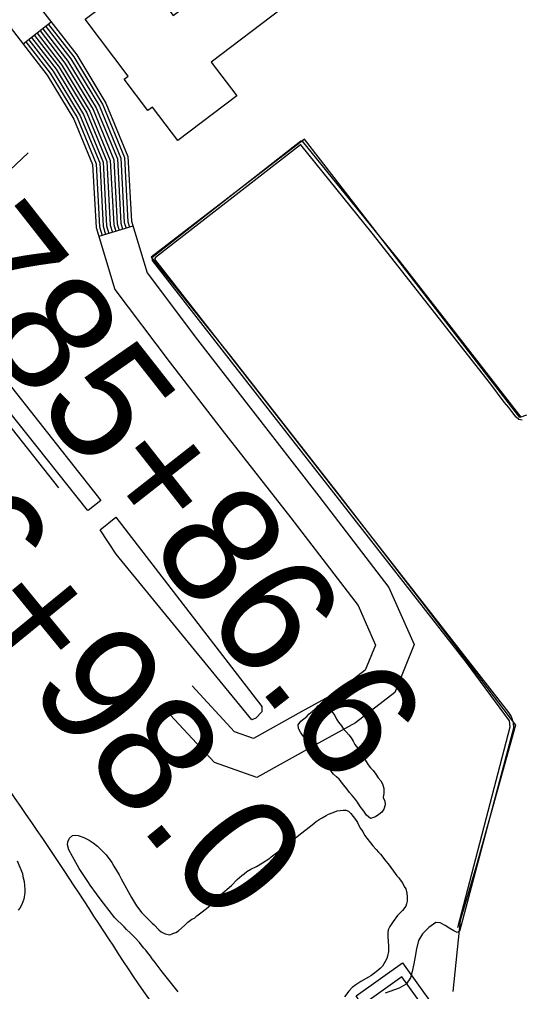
# Model space of a CAD drawing. Extents: x 3892998 to 3931244, y 278583 to 304547.
# Drawn here: x 3912038 to 3912460, y 284493 to 285311 of the extents above; entities that cross this region are included whole.
import ezdxf

# ---------------------------------------------------------------- set-up
doc = ezdxf.new("R2010")
doc.units = 0
for name, color, linetype in [('V-BLDG-OTLN', 7, 'Continuous'), ('V-CHAN-DOCK', 7, 'Continuous'), ('V-RIVR-EDGE', 7, 'Continuous'), ('V-ROAD-CNTR', 7, 'Continuous'), ('V-RRAP-FSHR', 7, 'Continuous'), ('V-SITE-VEGE', 7, 'Continuous'), ('V-SURV-IDEN', 7, 'Continuous'), ('V-TOPO-SHOR', 7, 'Continuous')]:
    doc.layers.add(name, color=color, linetype=linetype)

msp = doc.modelspace()

# ---------------------------------------------------------------- linework, layer by layer
at = {"layer": 'V-BLDG-OTLN'}
msp.add_lwpolyline([(3912257.95, 285320), (3912198.8, 285275.3), (3912220.33, 285246.82), (3912170.67, 285209.3), (3912149.41, 285237.44), (3912145.6, 285234.57), (3912125.58, 285261.07), (3912128.91, 285263.59), (3912092.73, 285311.47), (3912141.33, 285348.2), (3912166.73, 285314.59), (3912227.4, 285360.43)], close=True, dxfattribs=at)
at = {"layer": 'V-CHAN-DOCK'}
msp.add_lwpolyline([(3912320.65, 284489.64), (3912359.68, 284517.59), (3912398.69, 284463.12), (3912396.27, 284461.39), (3912403.53, 284451.25), (3912399.97, 284448.7), (3912359.08, 284505.81), (3912325.7, 284481.91), (3912320.65, 284489.64)], dxfattribs=at)
at = {"layer": 'V-RIVR-EDGE'}
for p, q in [((3912277.15, 285210.45), (3912148.21, 285111.22)), ((3912458.2, 284976.42), (3912277.15, 285210.45)), ((3912148.21, 285111.22), (3912215.02, 285028.01)), ((3912215.02, 285028.01), (3912304.09, 284913.67)), ((3912464.03, 284978.35), (3912458.2, 284976.42)), ((3912304.09, 284913.67), (3912378.64, 284817.33)), ((3912378.64, 284817.33), (3912454.64, 284717.58)), ((3912454.64, 284717.58), (3912421.81, 284599.66)), ((3912421.81, 284599.66), (3912408.1, 284553.07)), ((3912408.1, 284553.07), (3912402.12, 284493.35))]:
    msp.add_line(p, q, dxfattribs=at)
at = {"layer": 'V-ROAD-CNTR'}
for p, q in [((3912064.38, 285308.81), (3912040.67, 285290.43)), ((3912016.32, 285172.21), (3912045, 285199.04)), ((3912132.96, 285137.24), (3912104.26, 285128.5)), ((3912070.73, 284917.06), (3911932.24, 285092.14))]:
    msp.add_line(p, q, dxfattribs=at)
for points in [[(3912010.93, 285362.89), (3912049.84, 285327.56), (3912085.71, 285281.31), (3912110.26, 285240.81), (3912128.79, 285195.81), (3912131.71, 285141.35), (3912144.94, 285097.9), (3912187.37, 285041.74), (3912231.74, 284984.11), (3912289.43, 284910.2), (3912348.28, 284833.4), (3912369.36, 284785.32), (3912353.14, 284744.97), (3912320.02, 284719.38), (3912289.1, 284702.41), (3912237.07, 284673.44), (3912201.45, 284686.1), (3912160.73, 284730.09)], [(3911990.76, 285340.68), (3912027.74, 285307.1), (3912060.95, 285264.29), (3912083.4, 285227.24), (3912099.11, 285189.11), (3912101.95, 285136.1), (3912117.8, 285084.07), (3912163.52, 285023.55), (3912208.03, 284965.73), (3912265.7, 284891.84), (3912322.26, 284818.03), (3912336.82, 284784.81), (3912328.35, 284763.72), (3912303.54, 284744.55), (3912274.58, 284728.67), (3912234.33, 284706.25), (3912218.45, 284711.89), (3912182.75, 284750.47)], [(3912054.9, 285301.46), (3912075.8, 285274.5), (3912099.51, 285235.38), (3912116.92, 285193.13), (3912119.81, 285139.25), (3912121.48, 285133.74)], [(3912057.27, 285303.3), (3912078.28, 285276.21), (3912102.2, 285236.74), (3912119.89, 285193.8), (3912122.78, 285139.78), (3912124.35, 285134.62)], [(3912059.64, 285305.14), (3912080.76, 285277.91), (3912104.89, 285238.09), (3912122.85, 285194.47), (3912125.76, 285140.3), (3912127.22, 285135.49)], [(3912062.01, 285306.98), (3912083.23, 285279.61), (3912107.57, 285239.45), (3912125.82, 285195.14), (3912128.73, 285140.83), (3912130.09, 285136.37)], [(3912045.41, 285294.1), (3912065.9, 285267.69), (3912088.77, 285229.95), (3912105.04, 285190.45), (3912107.9, 285137.15), (3912110, 285130.25)], [(3912047.78, 285295.94), (3912068.38, 285269.4), (3912091.46, 285231.31), (3912108.01, 285191.12), (3912110.88, 285137.68), (3912112.87, 285131.12)], [(3912050.16, 285297.78), (3912070.85, 285271.1), (3912094.14, 285232.66), (3912110.98, 285191.79), (3912113.85, 285138.2), (3912115.74, 285132)], [(3912052.52, 285299.62), (3912073.33, 285272.8), (3912096.83, 285234.02), (3912113.95, 285192.46), (3912116.83, 285138.73), (3912118.61, 285132.87)], [(3912043.04, 285292.27), (3912063.42, 285265.99), (3912086.08, 285228.6), (3912102.08, 285189.78), (3912104.92, 285136.63), (3912107.13, 285129.37)]]:
    msp.add_lwpolyline(points, dxfattribs=at)
msp.add_spline([(3911710.91, 285012.55), (3911767.75, 284969.4), (3911821.57, 284918.81), (3911884.37, 284853.05), (3911950.99, 284771.62), (3912001.08, 284702.39), (3912075, 284595.07), (3912141.79, 284493.5), (3912210.24, 284397.37), (3912244.8, 284346.66), (3912272.8, 284294.96), (3912279.9, 284279.29)], degree=3, dxfattribs=at)
at = {"layer": 'V-RRAP-FSHR'}
msp.add_lwpolyline([(3912459.33, 284976.71), (3912357.28, 285107.77), (3912275.5, 285208.84), (3912274.13, 285208.84), (3912148.87, 285110.53), (3912149.06, 285108.37), (3912250.43, 284978.68), (3912413.1, 284770.24), (3912449.32, 284720.98), (3912449.81, 284715.67), (3912405.92, 284547.07)], dxfattribs=at)
at = {"layer": 'V-SITE-VEGE'}
for p, q in [((3912287.07, 284636.37), (3912289.63, 284638.14)), ((3912289.63, 284638.14), (3912292.2, 284639.53)), ((3912292.2, 284639.53), (3912295.56, 284641.5)), ((3912295.56, 284641.5), (3912297.53, 284642.49)), ((3912297.53, 284642.49), (3912301.28, 284644.07)), ((3912301.28, 284644.07), (3912304.83, 284645.26)), ((3912304.83, 284645.26), (3912309.77, 284646.05)), ((3912309.77, 284646.05), (3912312.14, 284645.86)), ((3912312.14, 284645.86), (3912314.12, 284645.07)), ((3912314.12, 284645.07), (3912316.29, 284643.09)), ((3912316.29, 284643.09), (3912320.04, 284638.16)), ((3912320.04, 284638.16), (3912321.82, 284635.59)), ((3912272.46, 284624.91), (3912283.71, 284633.6)), ((3912283.71, 284633.6), (3912287.07, 284636.37)), ((3912321.82, 284635.59), (3912324.19, 284630.85)), ((3912324.19, 284630.85), (3912326.17, 284627.89)), ((3912078.15, 284619.29), (3912079.73, 284622.45)), ((3912079.73, 284622.45), (3912082.1, 284624.62)), ((3912082.1, 284624.62), (3912084.27, 284625.02)), ((3912084.27, 284625.02), (3912087.03, 284624.62)), ((3912087.03, 284624.62), (3912091.77, 284623.05)), ((3912091.77, 284623.05), (3912096.31, 284620.68)), ((3912266.73, 284620.16), (3912272.46, 284624.91)), ((3912326.17, 284627.89), (3912327.75, 284624.93)), ((3912327.75, 284624.93), (3912334.67, 284616.04)), ((3912077.95, 284616.92), (3912078.15, 284619.29)), ((3912079.14, 284612.58), (3912077.95, 284616.92)), ((3912096.31, 284620.68), (3912099.48, 284618.51)), ((3912099.48, 284618.51), (3912103.23, 284615.55)), ((3912103.23, 284615.55), (3912106.39, 284612.59)), ((3912255.88, 284611.67), (3912259.43, 284614.63)), ((3912259.43, 284614.63), (3912266.73, 284620.16)), ((3912334.67, 284616.04), (3912337.63, 284612.89)), ((3912082.1, 284607.05), (3912079.14, 284612.58)), ((3912083.69, 284604.48), (3912082.1, 284607.05)), ((3912106.39, 284612.59), (3912110.54, 284608.44)), ((3912110.54, 284608.44), (3912115.28, 284601.93)), ((3912247.19, 284604.95), (3912249.36, 284606.73)), ((3912249.36, 284606.73), (3912255.88, 284611.67)), ((3912337.63, 284612.89), (3912339.41, 284610.72)), ((3912339.41, 284610.72), (3912341.19, 284608.94)), ((3912341.19, 284608.94), (3912345.53, 284603.02)), ((3912087.83, 284596.98), (3912083.69, 284604.48)), ((3912115.28, 284601.93), (3912117.06, 284598.97)), ((3912117.06, 284598.97), (3912121.41, 284591.47)), ((3912232.19, 284596.25), (3912236.93, 284598.62)), ((3912236.93, 284598.62), (3912242.06, 284601.59)), ((3912242.06, 284601.59), (3912247.19, 284604.95)), ((3912345.53, 284603.02), (3912347.51, 284600.85)), ((3912347.51, 284600.85), (3912349.88, 284597.69)), ((3912349.88, 284597.69), (3912352.06, 284594.53)), ((3912089.61, 284594.22), (3912087.83, 284596.98)), ((3912095.74, 284585.14), (3912089.61, 284594.22)), ((3912121.41, 284591.47), (3912122.99, 284588.31)), ((3912220.73, 284587.56), (3912224.49, 284590.92)), ((3912224.49, 284590.92), (3912226.66, 284592.5)), ((3912226.66, 284592.5), (3912228.83, 284594.28)), ((3912228.83, 284594.28), (3912232.19, 284596.25)), ((3912352.06, 284594.53), (3912355.02, 284590.78)), ((3912355.02, 284590.78), (3912356.6, 284589)), ((3912356.6, 284589), (3912357.78, 284587.23)), ((3912096.92, 284582.77), (3912095.74, 284585.14)), ((3912102.26, 284575.46), (3912096.92, 284582.77)), ((3912122.99, 284588.31), (3912131.88, 284572.51)), ((3912206.72, 284574.72), (3912215.8, 284582.62)), ((3912215.8, 284582.62), (3912220.73, 284587.56)), ((3912357.78, 284587.23), (3912359.56, 284584.86)), ((3912359.56, 284584.86), (3912361.14, 284581.7)), ((3912361.14, 284581.7), (3912362.33, 284579.72)), ((3912104.63, 284572.5), (3912102.26, 284575.46)), ((3912200.6, 284568.59), (3912206.72, 284574.72)), ((3912362.33, 284579.72), (3912363.32, 284576.17)), ((3912363.32, 284576.17), (3912363.52, 284573.01)), ((3912363.52, 284573.01), (3912363.52, 284569.26)), ((3912108.19, 284567.76), (3912104.63, 284572.5)), ((3912113.13, 284561.64), (3912108.19, 284567.76)), ((3912131.88, 284572.51), (3912136.03, 284565.6)), ((3912136.03, 284565.6), (3912140.58, 284559.48)), ((3912194.88, 284563.26), (3912198.43, 284566.22)), ((3912198.43, 284566.22), (3912200.6, 284568.59)), ((3912362.54, 284565.11), (3912359.57, 284561.55)), ((3912363.12, 284567.08), (3912362.54, 284565.11)), ((3912363.52, 284569.26), (3912363.12, 284567.08)), ((3912117.87, 284555.33), (3912113.13, 284561.64)), ((3912140.58, 284559.48), (3912149.27, 284550.8)), ((3912184.81, 284555.16), (3912186.79, 284556.94)), ((3912186.79, 284556.94), (3912190.14, 284559.7)), ((3912190.14, 284559.7), (3912194.88, 284563.26)), ((3912355.43, 284557.21), (3912351.68, 284552.27)), ((3912359.57, 284561.55), (3912355.43, 284557.21)), ((3912125.57, 284547.83), (3912117.87, 284555.33)), ((3912149.27, 284550.8), (3912150.85, 284549.42)), ((3912150.85, 284549.42), (3912154.8, 284545.27)), ((3912171.19, 284544.49), (3912176.72, 284549.23)), ((3912176.72, 284549.23), (3912179.09, 284551.6)), ((3912179.09, 284551.6), (3912182.64, 284554.17)), ((3912182.64, 284554.17), (3912184.81, 284555.16)), ((3912348.92, 284548.12), (3912347.73, 284545.36)), ((3912351.68, 284552.27), (3912348.92, 284548.12)), ((3912127.55, 284545.65), (3912125.57, 284547.83)), ((3912130.71, 284542.69), (3912127.55, 284545.65)), ((3912132.69, 284540.72), (3912130.71, 284542.69)), ((3912134.46, 284538.75), (3912132.69, 284540.72)), ((3912154.8, 284545.27), (3912156.78, 284543.69)), ((3912156.78, 284543.69), (3912160.13, 284541.92)), ((3912160.13, 284541.92), (3912163.89, 284541.13)), ((3912163.89, 284541.13), (3912166.65, 284542.12)), ((3912166.65, 284542.12), (3912169.02, 284543.11)), ((3912169.02, 284543.11), (3912171.19, 284544.49)), ((3912347.73, 284545.36), (3912347.34, 284542.79)), ((3912347.34, 284542.79), (3912347.34, 284539.43)), ((3912138.61, 284534.6), (3912134.46, 284538.75)), ((3912140, 284532.63), (3912138.61, 284534.6)), ((3912142.17, 284529.86), (3912140, 284532.63)), ((3912347.34, 284539.43), (3912347.93, 284531.73)), ((3912347.93, 284531.73), (3912347.94, 284526.99)), ((3912143.75, 284528.09), (3912142.17, 284529.86)), ((3912145.13, 284526.11), (3912143.75, 284528.09)), ((3912147.7, 284523.15), (3912145.13, 284526.11)), ((3912347.94, 284526.99), (3912347.15, 284523.24)), ((3912149.08, 284520.98), (3912147.7, 284523.15)), ((3912150.86, 284518.81), (3912149.08, 284520.98)), ((3912157.58, 284509.92), (3912150.86, 284518.81)), ((3912344.98, 284518.5), (3912342.81, 284514.75)), ((3912346.36, 284521.26), (3912344.98, 284518.5)), ((3912347.15, 284523.24), (3912346.36, 284521.26)), ((3912171.02, 284493.15), (3912157.58, 284509.92)), ((3912337.48, 284510), (3912332.94, 284506.45)), ((3912339.06, 284511.39), (3912337.48, 284510)), ((3912340.83, 284512.77), (3912339.06, 284511.39)), ((3912342.81, 284514.75), (3912340.83, 284512.77)), ((3912320.3, 284499.14), (3912317.34, 284496.77)), ((3912324.65, 284501.9), (3912320.3, 284499.14)), ((3912330.96, 284505.46), (3912324.65, 284501.9)), ((3912332.94, 284506.45), (3912330.96, 284505.46)), ((3912314.58, 284493.6), (3912311.02, 284488.86)), ((3912317.34, 284496.77), (3912314.58, 284493.6))]:
    msp.add_line(p, q, dxfattribs=at)
msp.add_lwpolyline([(3912035.68, 284603.45), (3912040.03, 284592.59), (3912040.42, 284590.22), (3912041.41, 284585.88), (3912042.01, 284579.16), (3912042.01, 284576.6), (3912041.22, 284571.07), (3912039.65, 284566.52), (3912037.87, 284563.56), (3912036.49, 284561.78)], dxfattribs=at)
at = {"layer": 'V-TOPO-SHOR'}
for points in [[(3912460.18, 284973.93), (3912457.43, 284974.72), (3912455.26, 284976.68), (3912451.72, 284981.4), (3912449.16, 284984.74), (3912445.03, 284989.27), (3912433.81, 285004.41), (3912334.02, 285131.24), (3912274.19, 285205.57), (3912274, 285205.57), (3912151.88, 285110.9), (3912151.1, 285109.52), (3912448.88, 284728.24), (3912451.05, 284724.7), (3912452.62, 284719.58), (3912453.02, 284714.86), (3912407.85, 284544.89), (3912407.46, 284544.1), (3912405.69, 284543.12), (3912402.93, 284544.3), (3912399.59, 284546.46), (3912395.46, 284549.01), (3912391.33, 284551.18), (3912387.59, 284551.57), (3912381.69, 284547.24), (3912376.58, 284541.92), (3912373.23, 284536.22), (3912371.47, 284529.33), (3912370.29, 284522.84), (3912369.11, 284516.74), (3912367.74, 284510.25), (3912366.36, 284504.94), (3912362.63, 284499.43), (3912356.93, 284496.08), (3912345.12, 284491.95)], [(3911939.34, 285097.32), (3911936.58, 285099.09), (3911934.8, 285100.87), (3911934.21, 285103.04), (3911934.01, 285106.2), (3911934.8, 285107.98), (3911935.79, 285109.16), (3911937.56, 285110.35), (3911939.53, 285111.53), (3911940.52, 285111.34), (3911949.41, 285105.02), (3912106.09, 284906.44), (3912095.43, 284897.94), (3912094.84, 284898.34), (3911968.78, 285056.65)], [(3912118.95, 284861.42), (3912105.51, 284881.76), (3912118.54, 284892.43), (3912241.43, 284733.12), (3912241.43, 284728.78), (3912236.3, 284723.25), (3912232.95, 284722.06), (3912118.95, 284861.42)], [(3912332.86, 284638.88), (3912329.32, 284641.83), (3912327.16, 284645.17), (3912324.2, 284648.91), (3912321.84, 284652.65), (3912319.28, 284655.99), (3912317.31, 284658.35), (3912315.15, 284660.91), (3912312.98, 284663.86), (3912310.43, 284667), (3912308.26, 284669.56), (3912306.29, 284671.92), (3912304.13, 284674.08), (3912301.77, 284676.24), (3912299.6, 284678.8), (3912296.85, 284681.36), (3912294.29, 284683.72), (3912291.93, 284686.27), (3912289.37, 284689.42), (3912287.2, 284692.57), (3912285.63, 284695.71), (3912283.46, 284698.66), (3912281.3, 284701.22), (3912279.53, 284703.97), (3912277.56, 284706.53), (3912275.59, 284709.08), (3912274.02, 284711.64), (3912272.24, 284714.59), (3912272.05, 284717.74), (3912274.21, 284720.69), (3912276.57, 284722.85), (3912279.12, 284724.82), (3912281.29, 284726.98), (3912283.84, 284728.95), (3912286.4, 284731.51), (3912288.76, 284733.88), (3912291.71, 284734.66), (3912294.86, 284733.09), (3912298, 284731.32), (3912300.37, 284728.96), (3912302.73, 284725.62), (3912304.3, 284722.47), (3912305.88, 284719.92), (3912308.24, 284716.77), (3912310.01, 284714.21), (3912312.37, 284711.85), (3912314.54, 284709.3), (3912316.51, 284706.74), (3912318.08, 284703.99), (3912319.66, 284701.23), (3912321.82, 284698.48), (3912323.79, 284695.14), (3912325.76, 284692.78), (3912327.33, 284689.83), (3912329.1, 284686.88), (3912330.68, 284684.12), (3912332.65, 284681.57), (3912335.01, 284679.21), (3912337.17, 284676.26), (3912339.34, 284673.11), (3912341.31, 284670.75), (3912342.88, 284668), (3912343.87, 284664.07), (3912343.87, 284660.33), (3912343.48, 284656.59), (3912344.86, 284653.64), (3912345.06, 284650.3), (3912344.07, 284646.76), (3912342.3, 284644.2), (3912339.75, 284642.43), (3912336.99, 284640.26), (3912332.86, 284638.88)]]:
    msp.add_lwpolyline(points, dxfattribs=at)

# ---------------------------------------------------------------- texts
at = {"layer": 'V-SURV-IDEN'}
for s, rotation, p in [('1785+86.6', 308.12685, (3911913.13, 285163.19)), ('1786+98.0', 309.27521, (3911805.43, 285039.07))]:
    msp.add_text(s, height=100, rotation=rotation, dxfattribs=at).set_placement(p)

doc.saveas('drawing.dxf')
